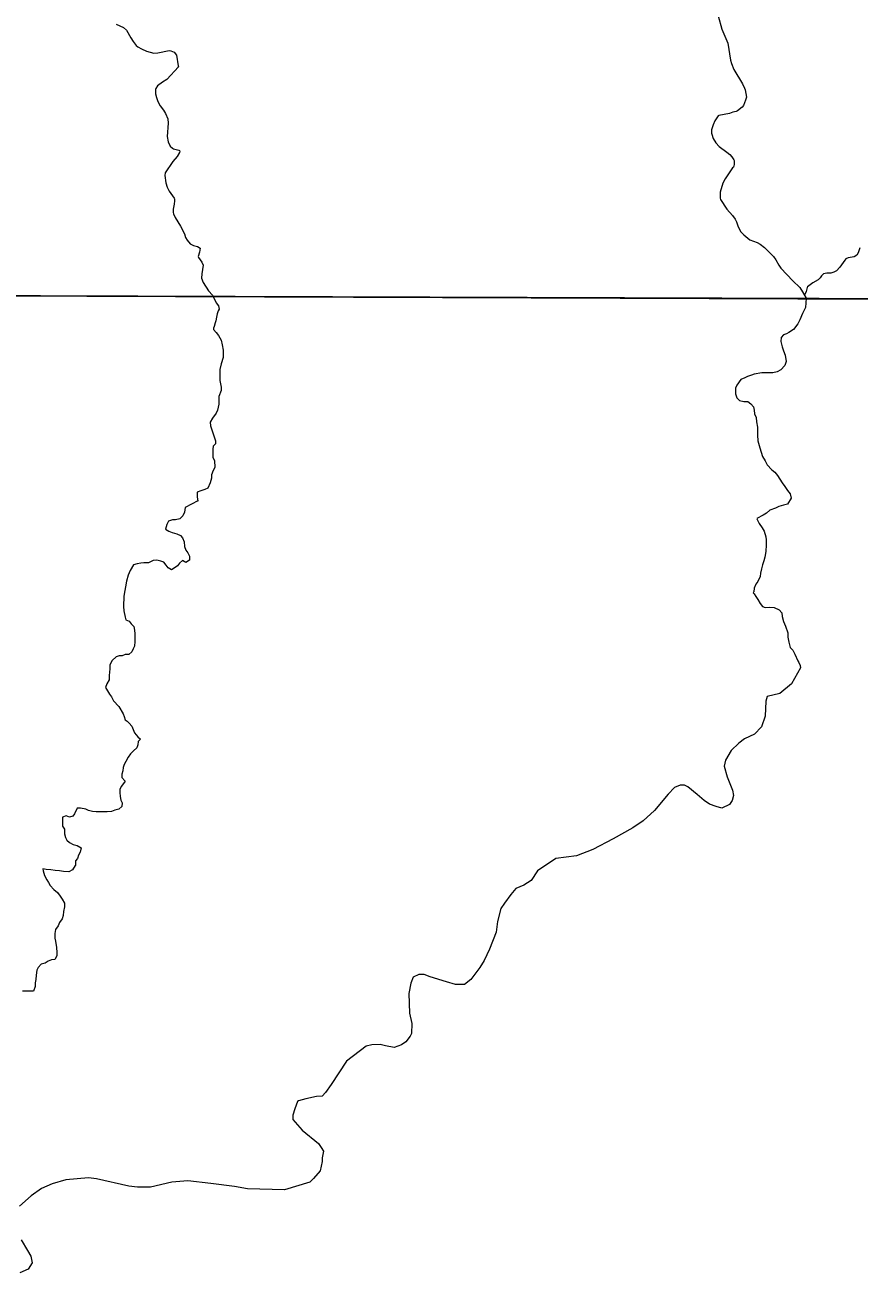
# Model space of a CAD drawing. Extents: x -1643653 to 4543381, y 1624270 to 13878484.
# Drawn here: x 608778 to 611462, y 8906736 to 8910758 of the extents above; entities that cross this region are included whole.
import ezdxf

# ---------------------------------------------------------------- set-up
doc = ezdxf.new("R2010")
doc.units = 0
doc.header["$LTSCALE"] = 200
doc.layers.add('6', color=7, linetype='Continuous', lineweight=13)
doc.layers.add('60', color=7, linetype='Continuous', lineweight=13)

msp = doc.modelspace()

# ---------------------------------------------------------------- linework, layer by layer
at = {"layer": '6'}
msp.add_line((574653.9, 8910009.3), (626625.7, 8909822.1), dxfattribs=at)
for points in [[(611008.3, 8910787.2), (611020.4, 8910744.3), (611039.7, 8910700.2), (611048.2, 8910644.8), (611051, 8910634.8), (611058.5, 8910614.7), (611086.6, 8910568.8), (611093.7, 8910555.1), (611095.3, 8910549.7), (611099.8, 8910526.1), (611096.9, 8910515.9), (611089.9, 8910499.1), (611085.6, 8910493.7), (611070.6, 8910482.1), (611066.8, 8910480.3), (611055.6, 8910477.7), (611045.1, 8910473.9), (611011.1, 8910466.8), (611008.7, 8910465.7), (610998, 8910450.3), (610992.4, 8910436.9), (610987.5, 8910421), (610987.1, 8910410.4), (610987.7, 8910406.5), (610992.3, 8910393.3), (611000.7, 8910379.2), (611012.2, 8910367.5), (611036.4, 8910349.4), (611045.6, 8910341.6), (611052.6, 8910334.1), (611059.3, 8910324.5), (611060.3, 8910321.7), (611060.2, 8910308.8)], [(609072.2, 8910760.8), (609095.4, 8910750.2), (609105.1, 8910741.9), (609118.6, 8910717.2), (609126.2, 8910705.2), (609136.3, 8910692.2), (609141.4, 8910687.8), (609153.5, 8910681.2), (609169.5, 8910674.4), (609181.5, 8910670.5), (609193.4, 8910668), (609206.1, 8910668.1), (609242.7, 8910675.9), (609247.7, 8910675.1), (609257.8, 8910670.7), (609265.7, 8910661.6), (609271, 8910627), (609272.4, 8910623.1)], [(609272.4, 8910623.1), (609234.7, 8910582.3), (609220.7, 8910573.8), (609204.7, 8910562.3), (609199, 8910554.3), (609197.7, 8910550.6), (609198.1, 8910537), (609201.1, 8910525.1), (609205.5, 8910512.3), (609213.4, 8910498.6), (609223.9, 8910484.2), (609230.7, 8910473), (609238, 8910456.1), (609239.1, 8910442.2), (609235.5, 8910399.6), (609239.2, 8910382.2), (609245.4, 8910368.8), (609252.6, 8910361.7), (609256.2, 8910360), (609273.7, 8910355.5), (609275.3, 8910354.4), (609276, 8910352.4), (609275, 8910348.2), (609268.4, 8910335.1), (609254.4, 8910319.4), (609229.8, 8910282.4), (609228.4, 8910274.3), (609231, 8910250.4), (609235.7, 8910235.9), (609241.9, 8910223.1), (609258, 8910201.2), (609259.2, 8910198.4), (609259.6, 8910192.7), (609258.8, 8910181.5), (609255.4, 8910165.4), (609255.1, 8910155.1), (609256, 8910151), (609261.1, 8910139.1), (609278.7, 8910111.1), (609291.1, 8910086.2), (609295.2, 8910074.2), (609300, 8910066.1), (609310.2, 8910053.7), (609320.2, 8910048.6), (609333.4, 8910045.8), (609342, 8910040.3), (609339.6, 8910027.6), (609335.6, 8910013.1), (609336.8, 8910009.9), (609347.5, 8909995.4), (609352, 8909985), (609346.9, 8909957.9), (609346.1, 8909943.5), (609352, 8909929.9), (609368.5, 8909903.4), (609381.6, 8909888.6), (609393.2, 8909863.9)], [(611060.2, 8910308.8), (611057.4, 8910300.8), (611054.4, 8910298.5), (611046.6, 8910285.5), (611030.9, 8910263.1), (611023.2, 8910249.3), (611015.3, 8910220.4), (611015.2, 8910201.4), (611016.6, 8910197.1), (611036.5, 8910165.9), (611054.7, 8910144.9), (611063.1, 8910133.9), (611067.4, 8910125.4), (611073.2, 8910109.1), (611082, 8910092.9), (611090.8, 8910083), (611110.4, 8910067.4), (611133.8, 8910058.6), (611144, 8910052.7), (611157.5, 8910042.4), (611169.2, 8910030), (611186.3, 8910013.8), (611194.4, 8910003.1), (611204, 8909985.4), (611210.4, 8909975.9), (611248.4, 8909934.7), (611271, 8909913.5), (611280, 8909899.8), (611291.5, 8909879.6), (611289.1, 8909849.2)], [(611464.9, 8910041.5), (611458.9, 8910025.1), (611454.3, 8910017.5), (611446.7, 8910011.9), (611427.2, 8910008.8), (611419.5, 8910005.6), (611416.2, 8910001.8), (611400.4, 8909978.5), (611389.7, 8909967.4), (611381, 8909962.9)], [(611381, 8909962.9), (611381, 8909962.9), (611371.6, 8909960.1), (611358.4, 8909959.3), (611348, 8909957.2), (611340.7, 8909950.8), (611336.7, 8909944.5), (611330.4, 8909938.8), (611313.2, 8909928.9), (611296.1, 8909915.8), (611294.6, 8909913.1), (611291.4, 8909900.3), (611286.2, 8909889)], [(609393.2, 8909863.9), (609400.7, 8909854.2), (609403.4, 8909843.7), (609399.8, 8909838.6), (609396.5, 8909828.5), (609394.8, 8909817.8), (609392, 8909806.6), (609389.9, 8909800), (609386.6, 8909787.8), (609385, 8909782.3), (609384.4, 8909778.8)], [(611289.1, 8909849.2), (611279.8, 8909829.9), (611271.5, 8909809.6), (611265.3, 8909796.3), (611251, 8909778.1), (611235.7, 8909768.8), (611228.5, 8909765), (611218.3, 8909761), (611211.3, 8909752.6), (611210, 8909739.7), (611214, 8909722.3), (611219, 8909710.1), (611224, 8909695.8), (611227.9, 8909675.4), (611222.7, 8909662.2), (611210.4, 8909649), (611198.2, 8909641.9), (611184.9, 8909639), (611174.7, 8909639), (611163.5, 8909639.1), (611149.3, 8909639.2), (611124.9, 8909635.3), (611115.7, 8909631.2), (611103.5, 8909627.2), (611094.3, 8909623.2), (611082, 8909617.2), (611068.7, 8909598.9), (611064.5, 8909589.8), (611064.4, 8909571.5), (611068.4, 8909558.2), (611077.5, 8909550), (611090.7, 8909546.9), (611103.9, 8909546.8), (611114, 8909539.6), (611122.1, 8909529.4), (611124.1, 8909519.2), (611125, 8909506.9), (611131, 8909495.7), (611131.9, 8909481.4), (611134.9, 8909464.1), (611134.8, 8909452.9), (611134.7, 8909438.6), (611136.6, 8909420.3), (611142.6, 8909397.8), (611146.5, 8909383.6), (611151.5, 8909370.3), (611159.6, 8909356), (611166.6, 8909342.7), (611181.7, 8909327.3), (611190.8, 8909319.1), (611199.9, 8909308.9), (611206.9, 8909296.6), (611214, 8909285.4), (611223.1, 8909273.1), (611232.1, 8909260.8), (611240.2, 8909249.6), (611243.1, 8909235.3), (611243.1, 8909235.3)], [(609384.4, 8909778.8), (609393.9, 8909769.1), (609401, 8909758.9), (609410, 8909744.6), (609413, 8909729.3), (609415.9, 8909712), (609415.8, 8909701.8), (609415.8, 8909688.6), (609409.5, 8909668.2), (609405.3, 8909649.9), (609405.2, 8909631.6), (609405.1, 8909614.3), (609410, 8909592.8), (609409.9, 8909582.7), (609401.7, 8909563.4), (609401.6, 8909549.1), (609401.5, 8909537.9), (609397.3, 8909518.6), (609393.2, 8909509.4), (609381.8, 8909493.2), (609374.6, 8909480), (609375.6, 8909468.8), (609391.5, 8909420.8), (609391.5, 8909410.7), (609383.3, 8909403.6), (609383.2, 8909393.4), (609383.1, 8909377.1), (609383, 8909366.9), (609388, 8909356.7), (609388.9, 8909334.3), (609383.7, 8909325.1), (609378.6, 8909310.9), (609378.5, 8909299.7), (609374.3, 8909285.5), (609367.1, 8909268.2), (609356.9, 8909263.2), (609343.6, 8909259.2), (609332.4, 8909255.2), (609332.3, 8909238.9), (609334.2, 8909227.7), (609335.1, 8909227)], [(609334.2, 8909227.7), (609293.4, 8909205.5), (609291.3, 8909191.3), (609286.1, 8909179.1), (609276.9, 8909168.9), (609262.6, 8909166), (609252.4, 8909166.1), (609240.2, 8909162.1), (609235, 8909150.9), (609230.9, 8909136.6), (609241, 8909129.4), (609252.2, 8909125.3), (609266.4, 8909121.2), (609278.5, 8909116), (609284.6, 8909107.8), (609290.6, 8909095.5), (609291.5, 8909080.2), (609295.5, 8909068), (609302.6, 8909059.8), (609307.6, 8909049.6), (609307.5, 8909036.4), (609296.2, 8909029.3), (609285.1, 8909035.5), (609275.9, 8909026.4), (609268.7, 8909018.3), (609258.5, 8909010.2), (609249.3, 8909005.2), (609239.2, 8909011.3), (609232.1, 8909020.5), (609225, 8909029.7), (609214.9, 8909032.9), (609202.7, 8909036), (609190.5, 8909035), (609176.2, 8909028), (609161, 8909028.1), (609150.8, 8909027.1), (609139.6, 8909024.2), (609127.3, 8909021.2), (609116.5, 8909003.6), (609109.8, 8908987.9), (609109.8, 8908987.9), (609105.3, 8908969.3), (609096.4, 8908920.9)], [(611243.1, 8909235.3), (611232, 8909216.1), (611218.8, 8909213.2), (611203.5, 8909209.2), (611193.3, 8909204.1), (611174.9, 8909197.1), (611163.7, 8909188), (611153.4, 8909181), (611132.8, 8909169.9), (611132.8, 8909169.9)], [(611132.8, 8909169.8), (611140.8, 8909154.6), (611149.8, 8909140.2), (611156.9, 8909130), (611161.9, 8909111.7), (611162.8, 8909101.5), (611162.7, 8909086.2), (611161.5, 8909063.8), (611158.3, 8909046.5), (611155.2, 8909034.3), (611151.1, 8909021.1), (611147.9, 8909008.9), (611144.8, 8908994.6), (611143.7, 8908983.4), (611136.5, 8908968.2), (611130.3, 8908959.1), (611124.1, 8908945.9), (611123, 8908934.7), (611120.9, 8908932.7)], [(609096.4, 8908920.9), (609094.9, 8908887.3), (609096.4, 8908873.2), (609100.8, 8908853.1), (609103, 8908844.7), (609113.1, 8908840.6), (609120.2, 8908831.4), (609128.3, 8908823.2), (609131.2, 8908810.9), (609132.2, 8908799.7), (609132.1, 8908788.5), (609132, 8908774.3), (609130.9, 8908760), (609126.8, 8908750.9), (609122.6, 8908741.8), (609112.4, 8908732.6), (609100.2, 8908732.7), (609091, 8908728.7), (609080.8, 8908728.8), (609071.7, 8908725.8), (609058.3, 8908713.6), (609051.1, 8908699.4), (609051, 8908686.2), (609050, 8908676), (609048.9, 8908665.8), (609048.8, 8908651.6), (609041.6, 8908638.4), (609037.4, 8908626.2), (609050.5, 8908604.7), (609056.5, 8908596.5), (609063.6, 8908584.2), (609080.7, 8908565.8), (609093.8, 8908542.3), (609097.8, 8908533.1), (609100.8, 8908522.9)], [(611120.8, 8908930.9), (611124, 8908927.7), (611130, 8908919.5), (611136.1, 8908910.3), (611144.1, 8908897), (611151.2, 8908887.8), (611160.3, 8908883.7), (611173.5, 8908884.6), (611188.8, 8908884.5), (611205, 8908876.3), (611213.1, 8908867.1), (611214, 8908854.8), (611219, 8908838.5), (611225, 8908824.2), (611233, 8908802.8), (611232.9, 8908788.5), (611235.8, 8908772.2), (611239.8, 8908754.9), (611248.8, 8908746.7), (611254.9, 8908733.4), (611264.8, 8908712.2), (611264.8, 8908712.1)], [(611264.8, 8908712.2), (611267.8, 8908707.6), (611272.5, 8908697.4), (611273.2, 8908690.4), (611244.6, 8908638.1), (611206.9, 8908607.9), (611166.1, 8908597.7), (611161.7, 8908583.1), (611160.2, 8908534.8), (611148.5, 8908499.8), (611125.2, 8908476.4), (611093.1, 8908461.8), (611075.5, 8908447.2), (611050.7, 8908423.8), (611031.8, 8908393.1), (611027.4, 8908374.1), (611037.6, 8908339), (611055.1, 8908296.7), (611058, 8908279.1), (611053.7, 8908263.1), (611044.9, 8908249.9), (611020.1, 8908238.2), (611002.6, 8908244.1), (610980.7, 8908251.4), (610963.1, 8908263.1), (610941.2, 8908282), (610910.6, 8908306.9), (610900.4, 8908312.7), (610885.8, 8908312.7), (610868.3, 8908305.4), (610847.8, 8908283.5), (610804, 8908230.9), (610767.5, 8908197.3), (610734, 8908175.4), (610671.2, 8908140.3), (610605.5, 8908105.2), (610553, 8908084.8)], [(609100.8, 8908522.9), (609106.8, 8908518.8), (609113.9, 8908511.6), (609122, 8908502.4), (609131, 8908481), (609141.1, 8908467.7), (609150.2, 8908460.5), (609150.5, 8908460.5)], [(609150.2, 8908460.5), (609142, 8908453.4), (609141.9, 8908442.2), (609137.8, 8908433.1), (609127.5, 8908422.9), (609117.3, 8908412.8), (609110.1, 8908402.7), (609102.9, 8908388.4), (609097.7, 8908379.3), (609094.6, 8908369.2), (609093.5, 8908359), (609090.4, 8908347.8), (609090.3, 8908337.6), (609099.4, 8908326.3), (609100.6, 8908325.5)], [(609100.7, 8908325.4), (609089.1, 8908309.1), (609084, 8908300), (609083.9, 8908288.8), (609084.8, 8908275.5), (609086.8, 8908264.3), (609090.8, 8908255.1), (609089.7, 8908243.9), (609080.5, 8908234.8), (609067.2, 8908231.8), (609057, 8908227.8), (609042.8, 8908226.9), (609032.6, 8908226.9), (609020.4, 8908227), (609007.2, 8908227.1), (608995, 8908228.2), (608982.8, 8908231.3), (608973.7, 8908235.4), (608956.4, 8908238.6), (608946.2, 8908238.7), (608938, 8908220.4), (608931.8, 8908212.3), (608921.6, 8908209.3), (608910.5, 8908213.4), (608899.2, 8908209.4), (608899.1, 8908195.2), (608899, 8908180.9), (608905.1, 8908170.7), (608905, 8908156.4), (608909, 8908144.2), (608913, 8908135), (608921, 8908127.8), (608933.2, 8908121.6), (608946.4, 8908118.5), (608959.6, 8908110.3), (608955.4, 8908097.1), (608950.3, 8908086.9), (608947.1, 8908076.7), (608941, 8908068.6), (608940.9, 8908053.6)], [(610553, 8908084.8), (610485.8, 8908076), (610427.4, 8908036.6), (610407, 8908005.9), (610383.6, 8907991.2), (610357.4, 8907979.6), (610341.3, 8907960.6), (610320.9, 8907932.8), (610309.2, 8907915.3), (610299, 8907874.3), (610294.6, 8907839.3), (610272.7, 8907785.2), (610255.2, 8907748.7), (610242, 8907725.3), (610212.8, 8907687.3), (610192.4, 8907671.2), (610163.2, 8907671.2), (610134, 8907680), (610081.5, 8907696.1), (610062.5, 8907703.4), (610045, 8907703.4), (610027.5, 8907694.6), (610020.2, 8907675.6), (610012.9, 8907642), (610015.8, 8907579.2), (610023.1, 8907545.6), (610021.6, 8907513.4), (610017.2, 8907504.6), (610004.1, 8907487.1), (609989.5, 8907476.9), (609966.2, 8907468.1), (609938.4, 8907473.9), (609920.9, 8907478.3), (609894.6, 8907476.9), (609875.6, 8907472.5), (609812.9, 8907424.3), (609763.2, 8907349.7), (609745.7, 8907323.4), (609734.1, 8907311.8), (609716.5, 8907310.3), (609681.5, 8907303), (609658.1, 8907297.1), (609655.2, 8907294.2), (609646.5, 8907270.8), (609640.6, 8907250.4), (609640.6, 8907237.2), (609669.8, 8907202.2), (609722.4, 8907159.8), (609731.1, 8907146.6), (609738.4, 8907134.9), (609734.1, 8907113), (609734.1, 8907101.3), (609728.2, 8907072.1), (609706.3, 8907047.2), (609694.6, 8907035.6), (609612.9, 8907010.7), (609494.7, 8907013.6), (609452.3, 8907020.9), (609376.2, 8907030.4), (609302, 8907039.9), (609250.9, 8907035.6), (609182.3, 8907019.5), (609139.9, 8907019.5), (609112.2, 8907022.4), (609008.6, 8907045.8)], [(608835.2, 8908043.4), (608835.2, 8908043.2), (608836.5, 8908036.6), (608841.4, 8908021.3), (608848.5, 8908008), (608853.5, 8907998.8), (608859.5, 8907989.6), (608870.6, 8907976.3), (608882.8, 8907967.1), (608891.8, 8907955.8), (608897.9, 8907945.6), (608905.9, 8907932.3), (608905.8, 8907921.1), (608902.7, 8907905.8), (608901.6, 8907892.6), (608898.4, 8907882.4), (608889.2, 8907870.3), (608885.1, 8907860.1), (608876.8, 8907847.9), (608874.7, 8907834.7), (608874.6, 8907820.4), (608876.6, 8907810.3), (608879.5, 8907789.9), (608880.4, 8907774.6), (608880.3, 8907763.4), (608874.1, 8907751.2), (608864, 8907750.2), (608852.8, 8907746.2), (608843.6, 8907740.2), (608830.3, 8907736.2), (608821.1, 8907726.1)], [(608939.6, 8908053.7), (608931.6, 8908040.2), (608919.4, 8908034.1), (608902.1, 8908034.2), (608888.9, 8908036.3), (608875.7, 8908037.4), (608861.4, 8908039.6), (608846.2, 8908040.7), (608835.2, 8908043.2), (608835.2, 8908043.2)], [(608821.1, 8907726.1), (608816.9, 8907716.9), (608813.8, 8907700.7), (608812.7, 8907687.4), (608811.6, 8907676.2), (608811.5, 8907665), (608805.3, 8907649.8), (608770.7, 8907650)], [(609008.6, 8907045.8), (608982.3, 8907048.7), (608909.3, 8907042.9), (608865.5, 8907029.7), (608831.9, 8907015.1), (608798.4, 8906991.7), (608760.4, 8906958.1)], [(608766.2, 8906850), (608786.7, 8906814.9), (608796.9, 8906797.4), (608801.3, 8906775.4), (608788.1, 8906755), (608761.9, 8906743.3)]]:
    msp.add_lwpolyline(points, dxfattribs=at)
msp.add_lwpolyline([(618535.2, 8909853.3), (607574.3, 8909890.7), (607543.3, 8898835.3), (618504.2, 8898795.8)], close=True, dxfattribs=at)
at = {"layer": '60', "lineweight": 25}
msp.add_spline([(814781, 9009175.5), (814787.2, 9009173.4), (814796.9, 9009173.4), (814799.4, 9009172.4), (814805.1, 9009174.5), (814805.6, 9009176.5), (814811.7, 9009179.5), (814811.7, 9009179.5), (814801.5, 9009181), (814790.7, 9009181.5), (814784.1, 9009183.1), (814777.4, 9009185.1), (814778.4, 9009175.5)], degree=3, dxfattribs=at)

doc.saveas('drawing.dxf')
